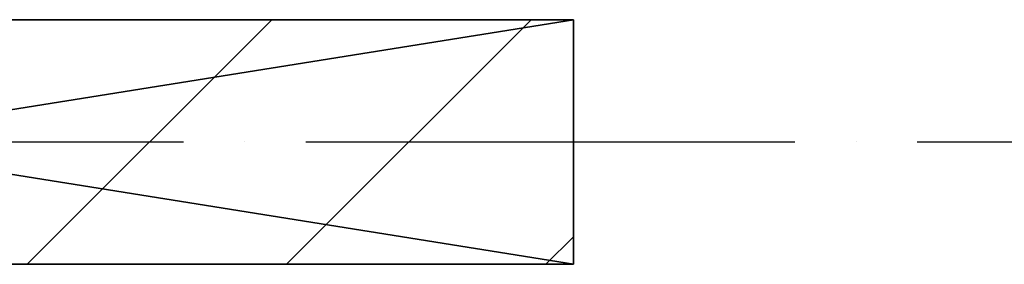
# Model space of a CAD drawing. Header units: millimetres. Extents: x 40580 to 559114, y -343730 to 81020.
# Tile 340 of 656: x 342980 to 343785, y -51295 to -51095. Entities that reach past the tile are written whole.
import ezdxf

# ---------------------------------------------------------------- set-up
doc = ezdxf.new("R2010")
doc.units = ezdxf.units.MM
doc.linetypes.add('______11', pattern=[500, 400, -50, 0, -50])
doc.linetypes.add('______5', pattern=[1100, 800, -100, 100, -100])
doc.layers.add('____________', color=7, linetype='Continuous')
doc.layers.add('___________________', color=253, linetype='______5')

msp = doc.modelspace()

# ---------------------------------------------------------------- linework, layer by layer
at = {"layer": '____________', "color": 253, "linetype": '______11'}
for p, q in [((342986.29, -51295.08), (343186.29, -51095.08)), ((343410.56, -51295.08), (343433.15, -51272.49))]:
    msp.add_line(p, q, dxfattribs=at)
at = {"layer": '____________', "color": 253, "linetype": '______5'}
msp.add_line((343198.43, -51295.08), (343398.43, -51095.08), dxfattribs=at)
at = {"layer": '___________________', "color": 253, "linetype": '______11'}
msp.add_line((338213.15, -51195.08), (359553.15, -51195.08), dxfattribs=at)

# ---------------------------------------------------------------- meshes
at = {"layer": '____________', "color": 7, "linetype": 'Continuous'}
mesh = msp.add_polyface(dxfattribs=at)
corners = [(343433.15, -51095.08, -3800), (342183.15, -51095.08, -3800), (342183.15, -51095.08, -350), (343433.15, -51095.08, -350)]
mesh.append_faces([[corners[k] for k in face] for face in [(1, 2, 0)]], dxfattribs={"vtx1": -1, "color": 7})
mesh.append_faces([[corners[k] for k in face] for face in [(2, 3, 0)]], dxfattribs={"vtx2": -1, "color": 7})
mesh = msp.add_polyface(dxfattribs=at)
corners = [(342183.15, -51095.08, -350), (342183.15, -51295.08, -350), (343433.15, -51295.08, -350), (343433.15, -51095.08, -350)]
mesh.append_faces([[corners[k] for k in face] for face in [(1, 2, 0)]], dxfattribs={"vtx1": -1, "color": 7})
mesh.append_faces([[corners[k] for k in face] for face in [(2, 3, 0)]], dxfattribs={"vtx2": -1, "color": 7})
mesh = msp.add_polyface(dxfattribs=at)
corners = [(342183.15, -51295.08, -3800), (342183.15, -51095.08, -3800), (343433.15, -51095.08, -3800), (343433.15, -51295.08, -3800)]
mesh.append_faces([[corners[k] for k in face] for face in [(1, 2, 0)]], dxfattribs={"vtx1": -1, "color": 7})
mesh.append_faces([[corners[k] for k in face] for face in [(2, 3, 0)]], dxfattribs={"vtx2": -1, "color": 7})
mesh = msp.add_polyface(dxfattribs=at)
corners = [(343433.15, -51295.08, -3800), (343433.15, -51095.08, -3800), (343433.15, -51095.08, -350), (343433.15, -51295.08, -350)]
mesh.append_faces([[corners[k] for k in face] for face in [(1, 2, 0)]], dxfattribs={"vtx1": -1, "color": 7})
mesh.append_faces([[corners[k] for k in face] for face in [(2, 3, 0)]], dxfattribs={"vtx2": -1, "color": 7})
mesh = msp.add_polyface(dxfattribs=at)
corners = [(342183.15, -51295.08, -3800), (343433.15, -51295.08, -3800), (343433.15, -51295.08, -350), (342183.15, -51295.08, -350)]
mesh.append_faces([[corners[k] for k in face] for face in [(1, 2, 0)]], dxfattribs={"vtx1": -1, "color": 7})
mesh.append_faces([[corners[k] for k in face] for face in [(2, 3, 0)]], dxfattribs={"vtx2": -1, "color": 7})

doc.saveas('drawing.dxf')
